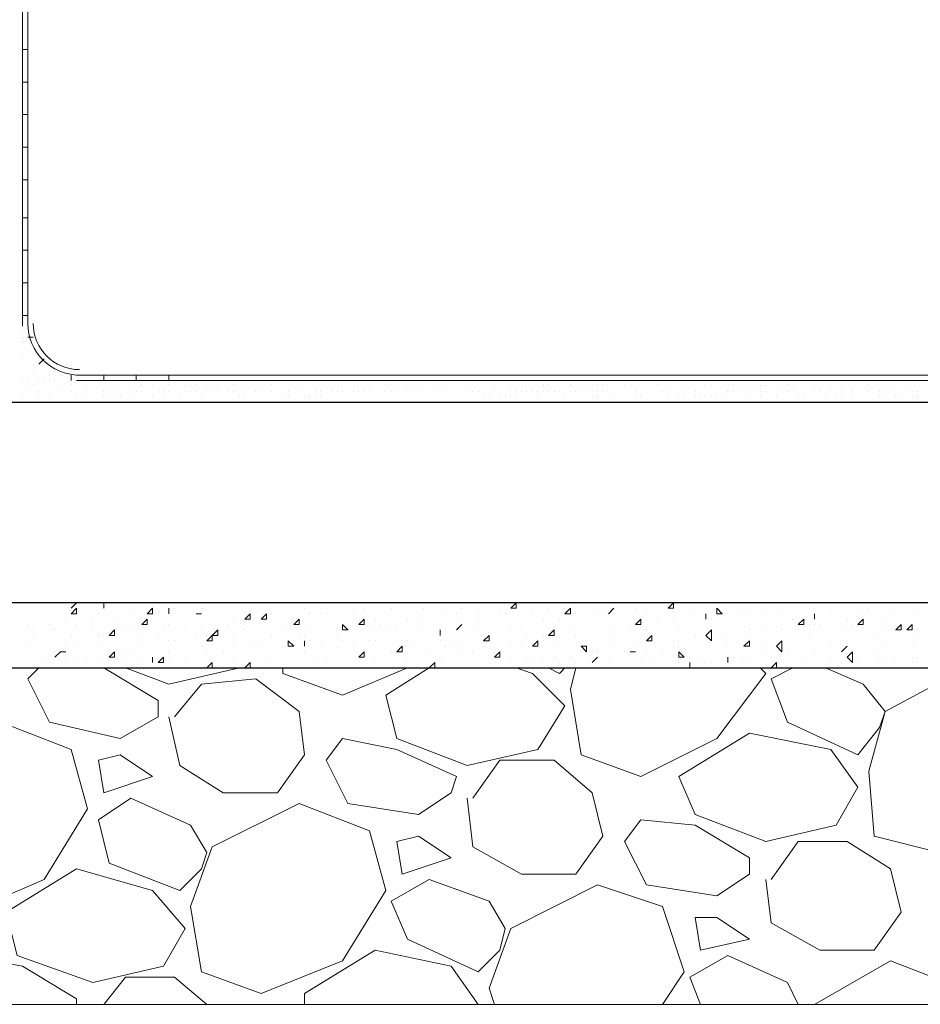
# Model space of a CAD drawing. Header units: metres. Extents: x 5.7 to 89.8, y 4 to 63.5.
# Tile 297 of 475: x 48.1 to 49.7, y 27.6 to 29.3. Entities that reach past the tile are written whole.
import ezdxf

# ---------------------------------------------------------------- set-up
doc = ezdxf.new("R2010")
doc.units = ezdxf.units.M
doc.header["$MEASUREMENT"] = 0
for name, color, linetype in [('PDF17_hatch-borshi', 7, 'Continuous'), ('PDF17_kaff', 7, 'Continuous'), ('PDF17_wall', 7, 'Continuous')]:
    doc.layers.add(name, color=color, linetype=linetype)

msp = doc.modelspace()

# ---------------------------------------------------------------- linework, layer by layer
at = {"layer": 'PDF17_hatch-borshi', "lineweight": 18}
for points in [[(48.0918, 29.2756), (48.0918, 29.2756)], [(48.0918, 29.2371), (48.0918, 29.2371)], [(48.0918, 29.2179), (48.0918, 29.2179)], [(48.0918, 29.2082), (48.0918, 29.2082)], [(48.0918, 29.1119), (48.0918, 29.1119)], [(48.0918, 29.0541), (48.0918, 29.0541)], [(48.0918, 29.0445), (48.0918, 29.0445)], [(48.0918, 28.9385), (48.0918, 28.9385)], [(48.0918, 28.9193), (48.0918, 28.9193)], [(48.0918, 28.8615), (48.0918, 28.8615)], [(48.0918, 28.7941), (48.0918, 28.7941)], [(48.0918, 28.7748), (48.0918, 28.7748)], [(48.0918, 28.7652), (48.0918, 28.7652)], [(48.0918, 28.7556), (48.0918, 28.7556)], [(48.0918, 28.7556), (48.0918, 28.7556)], [(48.0918, 28.7267), (48.0918, 28.7267)], [(48.1111, 28.7363), (48.1111, 28.7363)], [(48.1111, 28.717), (48.1111, 28.717)], [(48.1111, 28.7074), (48.1111, 28.7074)], [(48.0918, 28.6881), (48.0918, 28.6881)], [(48.0918, 28.6881), (48.0918, 28.6881)], [(48.1014, 28.6881), (48.1014, 28.6881)], [(48.1207, 28.6881), (48.1207, 28.6881)], [(48.1303, 28.6881), (48.1303, 28.6881)], [(48.1399, 28.6978), (48.1399, 28.6978)], [(48.1399, 28.6881), (48.1399, 28.6881)], [(48.1496, 28.6881), (48.1496, 28.6881)], [(48.1496, 28.6881), (48.1496, 28.6881)], [(48.1592, 28.6978), (48.1592, 28.6978)], [(48.2074, 28.6881), (48.2074, 28.6881)], [(48.2652, 28.6881), (48.2652, 28.6881)], [(48.3133, 28.6881), (48.3133, 28.6881)], [(48.3711, 28.6881), (48.3711, 28.6881)], [(48.4289, 28.6881), (48.4289, 28.6881)], [(48.4385, 28.6881), (48.4385, 28.6881)], [(48.4481, 28.6881), (48.4481, 28.6881)], [(48.4481, 28.6881), (48.4481, 28.6881)], [(48.4867, 28.6881), (48.4867, 28.6881)], [(48.5348, 28.6881), (48.5348, 28.6881)], [(48.5926, 28.6881), (48.5926, 28.6881)], [(48.5926, 28.6881), (48.5926, 28.6881)], [(48.6311, 28.6881), (48.6311, 28.6881)], [(48.6504, 28.6881), (48.6504, 28.6881)], [(48.66, 28.6881), (48.66, 28.6881)], [(48.6793, 28.6881), (48.6793, 28.6881)], [(48.7082, 28.6881), (48.7082, 28.6881)], [(48.7275, 28.6881), (48.7275, 28.6881)], [(48.7275, 28.6881), (48.7275, 28.6881)], [(48.7371, 28.6881), (48.7371, 28.6881)], [(48.766, 28.6881), (48.766, 28.6881)], [(48.7756, 28.6881), (48.7756, 28.6881)], [(48.7852, 28.6881), (48.7852, 28.6881)], [(48.8045, 28.6881), (48.8045, 28.6881)], [(48.8045, 28.6881), (48.8045, 28.6881)], [(48.8141, 28.6881), (48.8141, 28.6881)], [(48.8141, 28.6881), (48.8141, 28.6881)], [(48.8623, 28.6881), (48.8623, 28.6881)], [(48.8719, 28.6881), (48.8719, 28.6881)], [(48.8719, 28.6881), (48.8719, 28.6881)], [(48.9104, 28.6881), (48.9104, 28.6881)], [(48.9297, 28.6881), (48.9297, 28.6881)], [(48.949, 28.6881), (48.949, 28.6881)], [(48.9875, 28.6881), (48.9875, 28.6881)], [(49.0356, 28.6881), (49.0356, 28.6881)], [(49.0934, 28.6881), (49.0934, 28.6881)], [(49.132, 28.6881), (49.132, 28.6881)], [(49.1416, 28.6881), (49.1416, 28.6881)], [(49.1512, 28.6881), (49.1512, 28.6881)], [(49.1609, 28.6881), (49.1609, 28.6881)], [(49.209, 28.6881), (49.209, 28.6881)], [(49.2572, 28.6881), (49.2572, 28.6881)], [(49.315, 28.6881), (49.315, 28.6881)], [(49.3727, 28.6881), (49.3727, 28.6881)], [(49.4305, 28.6881), (49.4305, 28.6881)], [(49.4787, 28.6881), (49.4787, 28.6881)], [(49.4883, 28.6881), (49.4883, 28.6881)], [(49.4979, 28.6881), (49.4979, 28.6881)], [(49.5076, 28.6881), (49.5076, 28.6881)], [(49.5076, 28.6881), (49.5076, 28.6881)], [(49.5365, 28.6881), (49.5365, 28.6881)], [(49.5943, 28.6881), (49.5943, 28.6881)], [(49.652, 28.6881), (49.652, 28.6881)], [(49.652, 28.6881), (49.652, 28.6881)], [(49.6809, 28.6881), (49.6809, 28.6881)], [(48.1014, 28.6785), (48.1014, 28.6785)], [(48.1111, 28.6785), (48.1111, 28.6785)], [(48.1111, 28.6785), (48.1111, 28.6785)], [(48.1207, 28.6689), (48.1207, 28.6689)], [(48.1592, 28.6785), (48.1592, 28.6785)], [(48.1785, 28.6785), (48.1785, 28.6785)], [(48.1785, 28.6689), (48.1785, 28.6689)], [(48.2074, 28.6785), (48.2074, 28.6785)], [(48.2363, 28.6689), (48.2363, 28.6689)], [(48.2459, 28.6785), (48.2459, 28.6785)], [(48.2555, 28.6785), (48.2555, 28.6785)], [(48.2844, 28.6689), (48.2844, 28.6689)], [(48.294, 28.6689), (48.294, 28.6689)], [(48.3037, 28.6785), (48.3037, 28.6785)], [(48.3037, 28.6689), (48.3037, 28.6689)], [(48.3229, 28.6785), (48.3229, 28.6785)], [(48.3326, 28.6689), (48.3326, 28.6689)], [(48.3422, 28.6689), (48.3422, 28.6689)], [(48.3422, 28.6689), (48.3422, 28.6689)], [(48.3518, 28.6785), (48.3518, 28.6785)], [(48.3518, 28.6689), (48.3518, 28.6689)], [(48.3807, 28.6785), (48.3807, 28.6785)], [(48.3904, 28.6785), (48.3904, 28.6785)], [(48.3904, 28.6785), (48.3904, 28.6785)], [(48.3904, 28.6689), (48.3904, 28.6689)], [(48.4, 28.6785), (48.4, 28.6785)], [(48.4, 28.6785), (48.4, 28.6785)], [(48.4, 28.6689), (48.4, 28.6689)], [(48.4193, 28.6689), (48.4193, 28.6689)], [(48.4289, 28.6785), (48.4289, 28.6785)], [(48.4385, 28.6785), (48.4385, 28.6785)], [(48.4578, 28.6689), (48.4578, 28.6689)], [(48.4674, 28.6785), (48.4674, 28.6785)], [(48.4674, 28.6689), (48.4674, 28.6689)], [(48.4867, 28.6785), (48.4867, 28.6785)], [(48.5059, 28.6689), (48.5059, 28.6689)], [(48.5156, 28.6689), (48.5156, 28.6689)], [(48.5348, 28.6785), (48.5348, 28.6785)], [(48.5348, 28.6785), (48.5348, 28.6785)], [(48.5348, 28.6689), (48.5348, 28.6689)], [(48.5637, 28.6689), (48.5637, 28.6689)], [(48.5637, 28.6689), (48.5637, 28.6689)], [(48.583, 28.6785), (48.583, 28.6785)], [(48.6119, 28.6689), (48.6119, 28.6689)], [(48.6119, 28.6689), (48.6119, 28.6689)], [(48.6215, 28.6689), (48.6215, 28.6689)], [(48.6408, 28.6689), (48.6408, 28.6689)], [(48.6504, 28.6689), (48.6504, 28.6689)], [(48.6504, 28.6689), (48.6504, 28.6689)], [(48.66, 28.6689), (48.66, 28.6689)], [(48.6793, 28.6689), (48.6793, 28.6689)], [(48.6793, 28.6689), (48.6793, 28.6689)], [(48.6889, 28.6689), (48.6889, 28.6689)], [(48.6986, 28.6689), (48.6986, 28.6689)], [(48.7082, 28.6689), (48.7082, 28.6689)], [(48.7371, 28.6785), (48.7371, 28.6785)], [(48.7371, 28.6689), (48.7371, 28.6689)], [(48.7467, 28.6689), (48.7467, 28.6689)], [(48.7467, 28.6689), (48.7467, 28.6689)], [(48.7563, 28.6785), (48.7563, 28.6785)], [(48.7756, 28.6785), (48.7756, 28.6785)], [(48.7852, 28.6689), (48.7852, 28.6689)], [(48.7949, 28.6689), (48.7949, 28.6689)], [(48.8238, 28.6689), (48.8238, 28.6689)], [(48.843, 28.6689), (48.843, 28.6689)], [(48.843, 28.6689), (48.843, 28.6689)], [(48.8816, 28.6785), (48.8816, 28.6785)], [(48.8912, 28.6689), (48.8912, 28.6689)], [(48.8912, 28.6689), (48.8912, 28.6689)], [(48.9008, 28.6689), (48.9008, 28.6689)], [(48.9297, 28.6689), (48.9297, 28.6689)], [(48.9586, 28.6689), (48.9586, 28.6689)], [(48.9682, 28.6689), (48.9682, 28.6689)], [(48.9779, 28.6689), (48.9779, 28.6689)], [(48.9875, 28.6689), (48.9875, 28.6689)], [(48.9971, 28.6689), (48.9971, 28.6689)], [(49.0068, 28.6689), (49.0068, 28.6689)], [(49.0164, 28.6785), (49.0164, 28.6785)], [(49.0164, 28.6689), (49.0164, 28.6689)], [(49.026, 28.6785), (49.026, 28.6785)], [(49.026, 28.6689), (49.026, 28.6689)], [(49.0356, 28.6689), (49.0356, 28.6689)], [(49.0356, 28.6689), (49.0356, 28.6689)], [(49.0453, 28.6689), (49.0453, 28.6689)], [(49.0645, 28.6785), (49.0645, 28.6785)], [(49.0645, 28.6689), (49.0645, 28.6689)], [(49.0742, 28.6689), (49.0742, 28.6689)], [(49.0838, 28.6785), (49.0838, 28.6785)], [(49.0934, 28.6785), (49.0934, 28.6785)], [(49.0934, 28.6785), (49.0934, 28.6785)], [(49.1127, 28.6785), (49.1127, 28.6785)], [(49.1127, 28.6689), (49.1127, 28.6689)], [(49.1223, 28.6785), (49.1223, 28.6785)], [(49.1223, 28.6689), (49.1223, 28.6689)], [(49.1609, 28.6785), (49.1609, 28.6785)], [(49.1705, 28.6785), (49.1705, 28.6785)], [(49.1705, 28.6785), (49.1705, 28.6785)], [(49.1801, 28.6689), (49.1801, 28.6689)], [(49.2186, 28.6785), (49.2186, 28.6785)], [(49.2283, 28.6689), (49.2283, 28.6689)], [(49.2379, 28.6785), (49.2379, 28.6785)], [(49.2668, 28.6785), (49.2668, 28.6785)], [(49.2861, 28.6689), (49.2861, 28.6689)], [(49.3053, 28.6785), (49.3053, 28.6785)], [(49.3053, 28.6785), (49.3053, 28.6785)], [(49.315, 28.6785), (49.315, 28.6785)], [(49.3438, 28.6689), (49.3438, 28.6689)], [(49.3438, 28.6689), (49.3438, 28.6689)], [(49.3535, 28.6785), (49.3535, 28.6785)], [(49.3535, 28.6689), (49.3535, 28.6689)], [(49.3631, 28.6689), (49.3631, 28.6689)], [(49.3824, 28.6785), (49.3824, 28.6785)], [(49.392, 28.6689), (49.392, 28.6689)], [(49.4016, 28.6785), (49.4016, 28.6785)], [(49.4016, 28.6689), (49.4016, 28.6689)], [(49.4016, 28.6689), (49.4016, 28.6689)], [(49.4113, 28.6785), (49.4113, 28.6785)], [(49.4402, 28.6785), (49.4402, 28.6785)], [(49.4498, 28.6785), (49.4498, 28.6785)], [(49.4498, 28.6785), (49.4498, 28.6785)], [(49.4498, 28.6785), (49.4498, 28.6785)], [(49.4498, 28.6689), (49.4498, 28.6689)], [(49.4498, 28.6689), (49.4498, 28.6689)], [(49.4594, 28.6785), (49.4594, 28.6785)], [(49.4979, 28.6785), (49.4979, 28.6785)], [(49.5076, 28.6689), (49.5076, 28.6689)], [(49.5268, 28.6785), (49.5268, 28.6785)], [(49.5461, 28.6785), (49.5461, 28.6785)], [(49.5654, 28.6689), (49.5654, 28.6689)], [(49.5943, 28.6785), (49.5943, 28.6785)], [(49.5943, 28.6785), (49.5943, 28.6785)], [(49.5943, 28.6689), (49.5943, 28.6689)], [(49.6135, 28.6689), (49.6135, 28.6689)], [(49.6232, 28.6689), (49.6232, 28.6689)], [(49.6328, 28.6785), (49.6328, 28.6785)], [(49.6617, 28.6689), (49.6617, 28.6689)], [(49.6713, 28.6689), (49.6713, 28.6689)], [(49.6809, 28.6689), (49.6809, 28.6689)], [(48.0918, 28.6592), (48.0918, 28.6592)], [(48.1207, 28.6592), (48.1207, 28.6592)], [(48.1399, 28.6592), (48.1399, 28.6592)], [(48.1881, 28.6592), (48.1881, 28.6592)], [(48.1977, 28.6592), (48.1977, 28.6592)], [(48.2363, 28.6592), (48.2363, 28.6592)], [(48.2363, 28.6592), (48.2363, 28.6592)], [(48.2459, 28.6592), (48.2459, 28.6592)], [(48.2555, 28.6592), (48.2555, 28.6592)], [(48.2652, 28.6592), (48.2652, 28.6592)], [(48.2844, 28.6592), (48.2844, 28.6592)], [(48.2844, 28.6592), (48.2844, 28.6592)], [(48.3229, 28.6592), (48.3229, 28.6592)], [(48.3422, 28.6592), (48.3422, 28.6592)], [(48.3711, 28.6592), (48.3711, 28.6592)], [(48.4096, 28.6592), (48.4096, 28.6592)], [(48.477, 28.6592), (48.477, 28.6592)], [(48.4867, 28.6592), (48.4867, 28.6592)], [(48.5541, 28.6592), (48.5541, 28.6592)], [(48.5637, 28.6592), (48.5637, 28.6592)], [(48.5926, 28.6592), (48.5926, 28.6592)], [(48.6022, 28.6592), (48.6022, 28.6592)], [(48.6119, 28.6592), (48.6119, 28.6592)], [(48.6215, 28.6592), (48.6215, 28.6592)], [(48.9104, 28.6592), (48.9104, 28.6592)], [(48.9201, 28.6592), (48.9201, 28.6592)], [(48.9393, 28.6592), (48.9393, 28.6592)], [(48.949, 28.6592), (48.949, 28.6592)], [(48.9586, 28.6592), (48.9586, 28.6592)], [(48.9682, 28.6592), (48.9682, 28.6592)], [(49.0068, 28.6592), (49.0068, 28.6592)], [(49.0549, 28.6592), (49.0549, 28.6592)], [(49.1031, 28.6592), (49.1031, 28.6592)], [(49.1127, 28.6592), (49.1127, 28.6592)], [(49.1416, 28.6592), (49.1416, 28.6592)], [(49.1801, 28.6592), (49.1801, 28.6592)], [(49.1897, 28.6592), (49.1897, 28.6592)], [(49.2379, 28.6592), (49.2379, 28.6592)], [(49.2572, 28.6592), (49.2572, 28.6592)], [(49.2668, 28.6592), (49.2668, 28.6592)], [(49.2861, 28.6592), (49.2861, 28.6592)], [(49.2957, 28.6592), (49.2957, 28.6592)], [(49.3053, 28.6592), (49.3053, 28.6592)], [(49.315, 28.6592), (49.315, 28.6592)], [(49.3246, 28.6592), (49.3246, 28.6592)], [(49.3342, 28.6592), (49.3342, 28.6592)], [(49.3824, 28.6592), (49.3824, 28.6592)], [(49.4016, 28.6592), (49.4016, 28.6592)], [(49.4305, 28.6592), (49.4305, 28.6592)], [(49.4691, 28.6592), (49.4691, 28.6592)], [(49.4787, 28.6592), (49.4787, 28.6592)], [(49.5172, 28.6592), (49.5172, 28.6592)], [(49.5365, 28.6592), (49.5365, 28.6592)], [(49.5461, 28.6592), (49.5461, 28.6592)], [(49.5654, 28.6592), (49.5654, 28.6592)], [(49.6135, 28.6592), (49.6135, 28.6592)], [(49.6232, 28.6592), (49.6232, 28.6592)], [(49.6424, 28.6592), (49.6424, 28.6592)], [(49.652, 28.6592), (49.652, 28.6592)], [(49.6713, 28.6592), (49.6713, 28.6592)], [(49.6809, 28.6592), (49.6809, 28.6592)], [(48.2074, 28.6496), (48.2074, 28.6496)], [(48.6986, 28.6496), (48.6986, 28.6496)], [(48.766, 28.6496), (48.766, 28.6496)], [(49.6039, 28.6496), (49.6039, 28.6496)], [(48.0918, 28.2933), (48.0918, 28.2933)], [(48.1111, 28.2933), (48.1111, 28.2933)], [(48.1399, 28.2933), (48.1399, 28.2933)], [(48.1496, 28.2933), (48.1496, 28.2933)], [(48.1496, 28.2933), (48.1496, 28.2933)], [(48.1496, 28.2933), (48.1496, 28.2933)], [(48.3518, 28.2933), (48.3518, 28.2933)], [(48.3518, 28.2933), (48.3518, 28.2933)], [(48.5541, 28.2933), (48.5541, 28.2933)], [(48.6215, 28.2933), (48.6215, 28.2933)], [(48.6504, 28.2933), (48.6504, 28.2933)], [(48.6793, 28.2933), (48.6793, 28.2933)], [(48.7563, 28.2933), (48.7563, 28.2933)], [(48.766, 28.2933), (48.766, 28.2933)], [(48.7852, 28.2933), (48.7852, 28.2933)], [(48.7852, 28.2933), (48.7949, 28.2933)], [(48.7852, 28.2933), (48.7852, 28.2933)], [(48.7949, 28.2933), (48.7949, 28.2933)], [(48.9297, 28.2933), (48.9297, 28.2933)], [(48.9297, 28.2933), (48.9297, 28.2933)], [(48.9586, 28.2933), (48.9586, 28.2933)], [(49.0934, 28.2933), (49.0934, 28.2933)], [(49.1512, 28.2933), (49.1512, 28.2933)], [(49.1512, 28.2933), (49.1609, 28.2933)], [(49.1609, 28.2933), (49.1609, 28.2933)], [(49.2572, 28.2933), (49.2572, 28.2933)], [(49.2572, 28.2933), (49.2572, 28.2933)], [(49.4402, 28.2933), (49.4402, 28.2933)], [(49.4979, 28.2933), (49.4979, 28.2933)], [(49.575, 28.2933), (49.575, 28.2933)], [(49.575, 28.2933), (49.575, 28.2933)], [(49.6135, 28.2933), (49.6135, 28.2933)], [(49.6809, 28.2933), (49.6809, 28.2933)], [(48.1785, 28.2836), (48.1785, 28.2836)], [(48.2266, 28.274), (48.2266, 28.274)], [(48.2363, 28.2836), (48.2363, 28.2836)], [(48.2844, 28.2836), (48.2844, 28.2836)], [(48.2844, 28.2836), (48.2844, 28.2836)], [(48.3326, 28.274), (48.3326, 28.274)], [(48.3518, 28.274), (48.3518, 28.274)], [(48.3615, 28.2836), (48.3615, 28.2836)], [(48.4096, 28.2836), (48.4096, 28.2836)], [(48.4096, 28.274), (48.4096, 28.274)], [(48.5348, 28.274), (48.5348, 28.274)], [(48.5926, 28.2836), (48.5926, 28.2836)], [(48.6022, 28.274), (48.6022, 28.274)], [(48.6215, 28.274), (48.6215, 28.274)], [(48.6311, 28.274), (48.6311, 28.274)], [(48.6793, 28.2836), (48.6793, 28.2836)], [(48.6986, 28.2836), (48.6986, 28.2836)], [(48.7467, 28.2836), (48.7467, 28.2836)], [(48.8045, 28.2836), (48.8045, 28.2836)], [(48.8334, 28.274), (48.8334, 28.274)], [(48.8623, 28.274), (48.8623, 28.274)], [(48.8719, 28.2836), (48.8719, 28.2836)], [(48.9008, 28.2836), (48.9008, 28.2836)], [(48.9393, 28.274), (48.9393, 28.274)], [(48.949, 28.274), (48.949, 28.274)], [(48.9971, 28.274), (48.9971, 28.274)], [(49.026, 28.2836), (49.026, 28.2836)], [(49.0549, 28.2836), (49.0549, 28.2836)], [(49.0645, 28.274), (49.0645, 28.274)], [(49.0742, 28.274), (49.0742, 28.274)], [(49.1127, 28.274), (49.1127, 28.274)], [(49.1223, 28.274), (49.1223, 28.274)], [(49.132, 28.274), (49.132, 28.274)], [(49.1416, 28.2836), (49.1416, 28.2836)], [(49.1801, 28.2836), (49.1801, 28.2836)], [(49.1994, 28.2836), (49.1994, 28.2836)], [(49.2861, 28.274), (49.2861, 28.274)], [(49.3246, 28.2836), (49.3246, 28.2836)], [(49.3631, 28.2836), (49.3631, 28.2836)], [(49.3824, 28.274), (49.3824, 28.274)], [(49.4113, 28.274), (49.4113, 28.274)], [(49.4113, 28.274), (49.4113, 28.274)], [(49.4113, 28.274), (49.4113, 28.274)], [(49.4402, 28.2836), (49.4402, 28.2836)], [(49.5268, 28.274), (49.5268, 28.274)], [(49.5846, 28.274), (49.5846, 28.274)], [(49.5943, 28.2836), (49.5943, 28.2836)], [(49.6328, 28.274), (49.6328, 28.274)], [(49.6809, 28.274), (49.6809, 28.274)], [(48.1014, 28.2547), (48.1014, 28.2547)], [(48.1399, 28.2547), (48.1399, 28.2547)], [(48.1688, 28.2644), (48.1688, 28.2644)], [(48.1881, 28.2547), (48.1881, 28.2547)], [(48.217, 28.2644), (48.217, 28.2644)], [(48.217, 28.2644), (48.217, 28.2644)], [(48.2555, 28.2644), (48.2555, 28.2644)], [(48.3518, 28.2547), (48.3518, 28.2547)], [(48.4096, 28.2547), (48.4096, 28.2547)], [(48.4578, 28.2547), (48.4578, 28.2547)], [(48.4674, 28.2644), (48.4674, 28.2644)], [(48.4867, 28.2547), (48.4867, 28.2547)], [(48.5252, 28.2644), (48.5252, 28.2644)], [(48.5541, 28.2547), (48.5541, 28.2547)], [(48.6504, 28.2547), (48.6504, 28.2547)], [(48.7178, 28.2644), (48.7178, 28.2644)], [(48.7275, 28.2547), (48.7275, 28.2547)], [(48.7756, 28.2644), (48.7756, 28.2644)], [(48.7949, 28.2644), (48.7949, 28.2644)], [(48.7949, 28.2547), (48.7949, 28.2547)], [(48.8719, 28.2644), (48.8719, 28.2644)], [(48.9008, 28.2644), (48.9008, 28.2644)], [(48.9586, 28.2547), (48.9586, 28.2547)], [(49.0164, 28.2644), (49.0164, 28.2644)], [(49.0453, 28.2644), (49.0453, 28.2644)], [(49.1416, 28.2547), (49.1416, 28.2547)], [(49.1705, 28.2547), (49.1705, 28.2547)], [(49.1897, 28.2644), (49.1897, 28.2644)], [(49.2186, 28.2644), (49.2186, 28.2644)], [(49.2475, 28.2644), (49.2475, 28.2644)], [(49.2572, 28.2547), (49.2572, 28.2547)], [(49.3053, 28.2644), (49.3053, 28.2644)], [(49.315, 28.2644), (49.315, 28.2644)], [(49.315, 28.2644), (49.315, 28.2644)], [(49.3824, 28.2547), (49.3824, 28.2547)], [(49.4402, 28.2547), (49.4402, 28.2547)], [(49.4402, 28.2547), (49.4402, 28.2547)], [(49.4594, 28.2644), (49.4594, 28.2644)], [(49.4883, 28.2547), (49.4883, 28.2547)], [(49.4979, 28.2644), (49.4979, 28.2644)], [(49.4979, 28.2547), (49.4979, 28.2547)], [(49.5076, 28.2547), (49.5076, 28.2547)], [(49.5557, 28.2644), (49.5557, 28.2644)], [(49.5654, 28.2547), (49.5654, 28.2547)], [(49.5654, 28.2547), (49.5654, 28.2547)], [(49.6232, 28.2644), (49.6232, 28.2644)], [(49.6232, 28.2547), (49.6232, 28.2547)], [(48.1111, 28.2451), (48.1111, 28.2451)], [(48.1111, 28.2355), (48.1111, 28.2355)], [(48.1496, 28.2451), (48.1496, 28.2451)], [(48.1785, 28.2355), (48.1785, 28.2355)], [(48.217, 28.2451), (48.217, 28.2451)], [(48.2266, 28.2355), (48.2266, 28.2355)], [(48.2363, 28.2355), (48.2363, 28.2355)], [(48.2748, 28.2451), (48.2748, 28.2451)], [(48.2844, 28.2451), (48.2844, 28.2451)], [(48.3037, 28.2355), (48.3037, 28.2355)], [(48.3326, 28.2355), (48.3326, 28.2355)], [(48.3422, 28.2451), (48.3422, 28.2451)], [(48.3807, 28.2451), (48.3807, 28.2451)], [(48.4, 28.2355), (48.4, 28.2355)], [(48.4193, 28.2355), (48.4193, 28.2355)], [(48.4674, 28.2355), (48.4674, 28.2355)], [(48.4867, 28.2451), (48.4867, 28.2451)], [(48.5348, 28.2355), (48.5348, 28.2355)], [(48.5348, 28.2355), (48.5348, 28.2355)], [(48.583, 28.2355), (48.583, 28.2355)], [(48.5926, 28.2451), (48.5926, 28.2451)], [(48.5926, 28.2355), (48.5926, 28.2355)], [(48.6504, 28.2451), (48.6504, 28.2451)], [(48.6504, 28.2355), (48.6504, 28.2355)], [(48.7178, 28.2451), (48.7178, 28.2451)], [(48.7467, 28.2451), (48.7467, 28.2451)], [(48.7467, 28.2451), (48.7467, 28.2451)], [(48.7467, 28.2451), (48.7467, 28.2451)], [(48.7563, 28.2451), (48.7563, 28.2451)], [(48.8334, 28.2355), (48.8334, 28.2355)], [(48.8334, 28.2355), (48.8334, 28.2355)], [(48.8623, 28.2451), (48.8623, 28.2451)], [(48.8912, 28.2451), (48.8912, 28.2451)], [(48.9104, 28.2355), (48.9104, 28.2355)], [(48.9779, 28.2451), (48.9779, 28.2451)], [(48.9875, 28.2355), (48.9875, 28.2355)], [(49.0164, 28.2355), (49.0164, 28.2355)], [(49.0645, 28.2451), (49.0645, 28.2451)], [(49.0742, 28.2355), (49.0742, 28.2355)], [(49.1416, 28.2355), (49.1416, 28.2355)], [(49.1994, 28.2451), (49.1994, 28.2451)], [(49.2861, 28.2355), (49.2861, 28.2355)], [(49.315, 28.2355), (49.315, 28.2355)], [(49.3342, 28.2355), (49.3342, 28.2355)], [(49.3824, 28.2451), (49.3824, 28.2451)], [(49.3824, 28.2355), (49.3824, 28.2355)], [(49.4113, 28.2451), (49.4113, 28.2451)], [(49.4402, 28.2451), (49.4402, 28.2451)], [(49.4883, 28.2355), (49.4883, 28.2355)], [(49.5557, 28.2451), (49.5557, 28.2451)], [(49.6039, 28.2355), (49.6039, 28.2355)], [(49.6328, 28.2451), (49.6328, 28.2451)], [(49.6809, 28.2451), (49.6809, 28.2451)], [(49.6809, 28.2355), (49.6809, 28.2355)], [(48.1014, 28.2162), (48.1014, 28.2162)], [(48.1688, 28.2258), (48.1688, 28.2258)], [(48.1881, 28.2162), (48.1881, 28.2162)], [(48.2266, 28.2162), (48.2266, 28.2162)], [(48.3037, 28.2258), (48.3037, 28.2258)], [(48.3518, 28.2258), (48.3518, 28.2258)], [(48.3615, 28.2258), (48.3615, 28.2258)], [(48.4096, 28.2162), (48.4096, 28.2162)], [(48.4289, 28.2258), (48.4289, 28.2258)], [(48.4674, 28.2258), (48.4674, 28.2258)], [(48.4963, 28.2162), (48.4963, 28.2162)], [(48.4963, 28.2162), (48.4963, 28.2162)], [(48.5156, 28.2162), (48.5156, 28.2162)], [(48.5541, 28.2162), (48.5541, 28.2162)], [(48.5734, 28.2258), (48.5734, 28.2258)], [(48.5926, 28.2162), (48.5926, 28.2162)], [(48.6022, 28.2258), (48.6022, 28.2258)], [(48.6215, 28.2162), (48.6215, 28.2162)], [(48.6504, 28.2162), (48.6504, 28.2162)], [(48.66, 28.2258), (48.66, 28.2258)], [(48.6793, 28.2162), (48.6793, 28.2162)], [(48.7082, 28.2258), (48.7082, 28.2258)], [(48.7178, 28.2258), (48.7178, 28.2258)], [(48.766, 28.2162), (48.766, 28.2162)], [(48.7756, 28.2258), (48.7756, 28.2258)], [(48.7852, 28.2258), (48.7852, 28.2258)], [(48.8334, 28.2258), (48.8334, 28.2258)], [(48.843, 28.2162), (48.843, 28.2162)], [(48.8527, 28.2162), (48.8527, 28.2162)], [(48.8719, 28.2162), (48.8719, 28.2162)], [(48.9104, 28.2162), (48.9104, 28.2162)], [(48.9201, 28.2258), (48.9201, 28.2258)], [(48.9586, 28.2162), (48.9586, 28.2162)], [(48.9779, 28.2162), (48.9779, 28.2162)], [(49.0164, 28.2258), (49.0164, 28.2258)], [(49.0356, 28.2162), (49.0356, 28.2162)], [(49.1416, 28.2162), (49.1416, 28.2162)], [(49.1801, 28.2162), (49.1801, 28.2162)], [(49.1801, 28.2162), (49.1801, 28.2162)], [(49.2475, 28.2258), (49.2475, 28.2258)], [(49.2572, 28.2258), (49.2572, 28.2258)], [(49.2572, 28.2162), (49.2572, 28.2162)], [(49.315, 28.2258), (49.315, 28.2258)], [(49.3438, 28.2162), (49.3438, 28.2162)], [(49.4113, 28.2258), (49.4113, 28.2258)], [(49.5268, 28.2162), (49.5268, 28.2162)], [(49.5557, 28.2258), (49.5557, 28.2258)], [(49.5557, 28.2162), (49.5557, 28.2162)], [(49.6232, 28.2258), (49.6232, 28.2258)], [(49.6713, 28.2162), (49.6713, 28.2162)], [(48.1496, 28.2066), (48.1496, 28.2066)], [(48.1496, 28.1969), (48.1496, 28.1969)], [(48.1688, 28.2066), (48.1688, 28.2066)], [(48.2074, 28.1969), (48.2074, 28.1969)], [(48.2266, 28.1969), (48.2266, 28.1969)], [(48.2748, 28.2066), (48.2748, 28.2066)], [(48.2844, 28.2066), (48.2844, 28.2066)], [(48.3518, 28.2066), (48.3518, 28.2066)], [(48.3518, 28.1969), (48.3518, 28.1969)], [(48.3807, 28.1969), (48.3807, 28.1969)], [(48.4193, 28.2066), (48.4193, 28.2066)], [(48.4481, 28.2066), (48.4481, 28.2066)], [(48.4481, 28.2066), (48.4481, 28.2066)], [(48.5252, 28.1969), (48.5252, 28.1969)], [(48.5926, 28.2066), (48.5926, 28.2066)], [(48.6889, 28.1969), (48.6889, 28.1969)], [(48.6986, 28.1969), (48.6986, 28.1969)], [(48.7178, 28.1969), (48.7178, 28.1969)], [(48.7467, 28.2066), (48.7467, 28.2066)], [(48.766, 28.2066), (48.766, 28.2066)], [(48.8141, 28.2066), (48.8141, 28.2066)], [(48.8334, 28.1969), (48.8334, 28.1969)], [(48.8719, 28.2066), (48.8719, 28.2066)], [(48.8912, 28.2066), (48.8912, 28.2066)], [(48.9393, 28.1969), (48.9393, 28.1969)], [(48.9875, 28.1969), (48.9875, 28.1969)], [(48.9971, 28.1969), (48.9971, 28.1969)], [(49.0356, 28.1969), (49.0356, 28.1969)], [(49.0645, 28.1969), (49.0645, 28.1969)], [(49.1031, 28.2066), (49.1031, 28.2066)], [(49.1127, 28.2066), (49.1127, 28.2066)], [(49.1127, 28.2066), (49.1127, 28.2066)], [(49.132, 28.1969), (49.132, 28.1969)], [(49.132, 28.1969), (49.132, 28.1969)], [(49.1609, 28.2066), (49.1609, 28.2066)], [(49.1801, 28.2066), (49.1801, 28.2066)], [(49.1994, 28.2066), (49.1994, 28.2066)], [(49.2283, 28.2066), (49.2283, 28.2066)], [(49.2764, 28.1969), (49.2764, 28.1969)], [(49.2957, 28.1969), (49.2957, 28.1969)], [(49.3535, 28.1969), (49.3535, 28.1969)], [(49.3727, 28.1969), (49.3727, 28.1969)], [(49.3727, 28.1969), (49.3727, 28.1969)], [(49.4113, 28.2066), (49.4113, 28.2066)], [(49.4209, 28.1969), (49.4209, 28.1969)], [(49.4402, 28.2066), (49.4402, 28.2066)], [(49.4498, 28.2066), (49.4498, 28.2066)], [(49.4787, 28.1969), (49.4787, 28.1969)], [(49.4979, 28.2066), (49.4979, 28.2066)], [(49.5268, 28.1969), (49.5268, 28.1969)], [(49.5461, 28.2066), (49.5461, 28.2066)], [(49.6039, 28.2066), (49.6039, 28.2066)], [(49.6424, 28.1969), (49.6424, 28.1969)], [(49.6713, 28.1969), (49.6713, 28.1969)], [(49.6809, 28.1969), (49.6809, 28.1969)], [(48.1303, 28.1873), (48.1303, 28.1873)], [(48.1399, 28.1873), (48.1399, 28.1873)], [(48.1688, 28.1873), (48.1688, 28.1873)], [(48.1881, 28.1873), (48.1881, 28.1873)], [(48.2555, 28.1873), (48.2555, 28.1873)], [(48.2748, 28.1873), (48.2748, 28.1873)], [(48.3037, 28.1873), (48.3037, 28.1873)], [(48.3037, 28.1873), (48.3037, 28.1873)], [(48.3229, 28.1873), (48.3229, 28.1873)], [(48.4674, 28.1873), (48.4674, 28.1873)], [(48.6119, 28.1873), (48.6119, 28.1873)], [(48.6311, 28.1873), (48.6311, 28.1873)], [(48.9682, 28.1777), (48.9971, 28.168), (49.0549, 28.1103), (49.0068, 28.0332), (48.8816, 28.0043), (48.7563, 28.0525), (48.7371, 28.1295), (48.8141, 28.1777), (48.8238, 28.1873), (48.8238, 28.1777)], [(48.7756, 28.1873), (48.7756, 28.1873)], [(48.9586, 28.1873), (48.9586, 28.1873)], [(49.0164, 28.1873), (49.0164, 28.1873)], [(49.0453, 28.1873), (49.0453, 28.1873)], [(49.0742, 28.1873), (49.0742, 28.1873)], [(49.1031, 28.1873), (49.1031, 28.1873)], [(49.1897, 28.1873), (49.1897, 28.1873)], [(49.209, 28.1873), (49.209, 28.1873)], [(49.2572, 28.1873), (49.2572, 28.1873)], [(49.2572, 28.1873), (49.2572, 28.1873)], [(49.3053, 28.1873), (49.3053, 28.1873)], [(49.315, 28.1873), (49.315, 28.1873)], [(49.315, 28.1873), (49.315, 28.1873)], [(49.3438, 28.1873), (49.3438, 28.1873)], [(49.3824, 28.1873), (49.3824, 28.1873)], [(49.5461, 28.1873), (49.5461, 28.1873)], [(49.575, 28.1873), (49.575, 28.1873)], [(49.6135, 28.1873), (49.6135, 28.1873)], [(49.6232, 28.1873), (49.6232, 28.1873)], [(49.6713, 28.1873), (49.6713, 28.1873)], [(48.2266, 28.1777), (48.2363, 28.1777), (48.3326, 28.1199), (48.3326, 28.091), (48.2652, 28.0525), (48.1399, 28.0814), (48.1014, 28.1584), (48.1207, 28.1777)], [(48.477, 28.1777), (48.3518, 28.1488), (48.2748, 28.1777)], [(48.3133, 28.1777), (48.3133, 28.1777)], [(48.3807, 28.1777), (48.3807, 28.1777)], [(48.4096, 28.1777), (48.4096, 28.1777)], [(48.5059, 28.1777), (48.5059, 28.1777)], [(48.5059, 28.1777), (48.5059, 28.1777)], [(48.5541, 28.1777), (48.5541, 28.168), (48.66, 28.1295), (48.7756, 28.1777)], [(48.5734, 28.1777), (48.5734, 28.1777)], [(48.7082, 28.1777), (48.7082, 28.1777)], [(48.8816, 28.1777), (48.8816, 28.1777)], [(48.9682, 28.1777), (48.9682, 28.1777)], [(49.026, 28.1777), (49.0453, 28.168), (49.0549, 28.1777)], [(49.0742, 28.1777), (49.0645, 28.1392), (49.0838, 28.0236), (49.1897, 27.9851), (49.3246, 28.0525), (49.4113, 28.168), (49.4016, 28.1777)], [(49.2283, 28.1777), (49.2283, 28.1777)], [(49.2764, 28.1777), (49.2764, 28.1777)], [(49.4594, 28.1777), (49.4209, 28.1584), (49.4498, 28.0814), (49.575, 28.0236), (49.6135, 28.0717), (49.6232, 28.1006), (49.5846, 28.1488), (49.5172, 28.1777)], [(49.4402, 28.1777), (49.4402, 28.1777)], [(49.4594, 28.1777), (49.4594, 28.1777)], [(49.5172, 28.1777), (49.5172, 28.1777)], [(49.5172, 28.1777), (49.5172, 28.1777)], [(49.5268, 28.1777), (49.5268, 28.1777)], [(49.5557, 28.1777), (49.5557, 28.1777)], [(49.7676, 28.1777), (49.6232, 28.1006), (49.5943, 27.9947), (49.6039, 27.8791), (49.7195, 27.8502), (49.8543, 27.908), (49.9314, 28.0236), (49.9025, 28.1392), (49.7869, 28.1777)], [(48.3615, 28.091), (48.4096, 28.1488), (48.5059, 28.1584), (48.583, 28.1006), (48.5926, 28.0236), (48.5445, 27.9562), (48.4481, 27.9562), (48.3711, 28.0043), (48.3518, 28.091)], [(48.8912, 27.9465), (48.9393, 28.014), (49.0356, 28.014), (49.1031, 27.9562), (49.1223, 27.8791), (49.0742, 27.8117), (48.9779, 27.8117), (48.8912, 27.8599), (48.8816, 27.9465)], [(49.4209, 27.8021), (49.4691, 27.8695), (49.5557, 27.8695), (49.6328, 27.8213), (49.652, 27.7443), (49.6039, 27.6769), (49.5076, 27.6769), (49.4209, 27.725), (49.4113, 27.8021)], [(49.2283, 27.5805), (49.2668, 27.6383), (49.2283, 27.7539), (49.1127, 27.7924), (48.9586, 27.7154), (48.9201, 27.6094), (48.9297, 27.5805)], [(48.5926, 27.5805), (48.5926, 27.5998), (48.7178, 27.6769), (48.8527, 27.648), (48.9008, 27.5805)], [(47.9858, 27.5805), (47.957, 27.6287), (47.9858, 27.6672), (48.0918, 27.648), (48.1881, 27.5902), (48.1881, 27.5805)], [(49.4691, 27.5805), (49.4498, 27.6191), (49.3438, 27.6672), (49.2764, 27.6287), (49.2957, 27.5805)], [(49.7676, 27.5805), (49.758, 27.6094), (49.6328, 27.6576), (49.4979, 27.5805)], [(48.2363, 27.5805), (48.2748, 27.6287), (48.3615, 27.6287), (48.4193, 27.5805)]]:
    msp.add_lwpolyline(points, dxfattribs=at)
for points in [[(48.1881, 28.2933), (48.1785, 28.2836)], [(48.2363, 28.2933), (48.2363, 28.2836)], [(48.9297, 28.2933), (48.9201, 28.2933)], [(48.9682, 28.2933), (48.9682, 28.2836), (48.9586, 28.2836)], [(49.2475, 28.2933), (49.2475, 28.2836), (49.2379, 28.2836)], [(48.1881, 28.274), (48.1785, 28.274), (48.1881, 28.2836)], [(48.3229, 28.2836), (48.3229, 28.274), (48.3133, 28.274)], [(48.3518, 28.2836), (48.3518, 28.274)], [(48.4096, 28.274), (48.4, 28.274)], [(48.4963, 28.274), (48.4963, 28.2644), (48.4867, 28.2644)], [(48.5252, 28.274), (48.5252, 28.2644), (48.5156, 28.2644)], [(49.0645, 28.274), (49.0549, 28.274), (49.0645, 28.2836)], [(49.1416, 28.2836), (49.132, 28.274)], [(49.3053, 28.274), (49.3053, 28.2644)], [(49.3246, 28.2836), (49.3342, 28.274), (49.3246, 28.274)], [(49.4979, 28.274), (49.4979, 28.2644)], [(48.3133, 28.2547), (48.3037, 28.2547), (48.3133, 28.2644)], [(48.583, 28.2644), (48.583, 28.2547), (48.5734, 28.2547)], [(48.66, 28.2547), (48.6697, 28.2451), (48.66, 28.2451)], [(48.6986, 28.2644), (48.6986, 28.2547), (48.6889, 28.2547)], [(48.8719, 28.2547), (48.8623, 28.2451)], [(49.1897, 28.2547), (49.1801, 28.2547), (49.1897, 28.2644)], [(49.4787, 28.2644), (49.4787, 28.2547), (49.4691, 28.2547)], [(49.5846, 28.2644), (49.5846, 28.2547), (49.575, 28.2547)], [(49.652, 28.2547), (49.652, 28.2451), (49.6424, 28.2451)], [(49.6713, 28.2547), (49.6713, 28.2451), (49.6617, 28.2451)], [(48.2555, 28.2451), (48.2555, 28.2355), (48.2459, 28.2355)], [(48.4289, 28.2355), (48.4289, 28.2258), (48.4193, 28.2258)], [(48.4385, 28.2355), (48.4289, 28.2355), (48.4385, 28.2451)], [(48.8334, 28.2451), (48.8334, 28.2355)], [(48.9201, 28.2355), (48.9201, 28.2258), (48.9104, 28.2258)], [(49.0356, 28.2451), (49.0356, 28.2355), (49.026, 28.2355)], [(49.209, 28.2355), (49.209, 28.2258), (49.1994, 28.2258)], [(49.315, 28.2258), (49.3053, 28.2355), (49.315, 28.2451)], [(48.5734, 28.2162), (48.5637, 28.2162), (48.5637, 28.2258)], [(48.5926, 28.2258), (48.5926, 28.2162)], [(48.766, 28.2162), (48.766, 28.2066), (48.7563, 28.2066)], [(49.0068, 28.2258), (49.0068, 28.2162), (48.9971, 28.2162)], [(49.0934, 28.2162), (49.0934, 28.2066), (49.0838, 28.2162)], [(49.3824, 28.2258), (49.3824, 28.2162), (49.3727, 28.2162)], [(49.4402, 28.2066), (49.4305, 28.2162), (49.4402, 28.2258)], [(49.5557, 28.2162), (49.5461, 28.2066)], [(48.1592, 28.2066), (48.1496, 28.1969)], [(48.1688, 28.2066), (48.1592, 28.2066)], [(48.2555, 28.2066), (48.2555, 28.1969), (48.2459, 28.1969)], [(48.3229, 28.1969), (48.3229, 28.1873)], [(48.3422, 28.1969), (48.3422, 28.1873), (48.3326, 28.1873)], [(48.6986, 28.1969), (48.6889, 28.1969), (48.6986, 28.2066)], [(48.9393, 28.2066), (48.9393, 28.1969), (48.9297, 28.1969)], [(49.1127, 28.1969), (49.1031, 28.1873)], [(49.1801, 28.2066), (49.1705, 28.2066)], [(49.2572, 28.2066), (49.2668, 28.1969), (49.2572, 28.1969)], [(49.3438, 28.1969), (49.3438, 28.1873)], [(49.5654, 28.1873), (49.5557, 28.1969), (49.5654, 28.2066)], [(48.4289, 28.1873), (48.4289, 28.1777), (48.4193, 28.1777)], [(48.4963, 28.1873), (48.4963, 28.1777), (48.4867, 28.1777)], [(49.2764, 28.1873), (49.2764, 28.1777)], [(49.4305, 28.1873), (49.4305, 28.1777), (49.4209, 28.1777)], [(47.8992, 28.0043), (47.8703, 27.8887), (47.8799, 27.7828), (47.9955, 27.7443), (48.1303, 27.8021), (48.2074, 27.9273), (48.1785, 28.0332), (48.0533, 28.0814)], [(49.2861, 27.9176), (49.2572, 27.9851), (49.3824, 28.0621), (49.5268, 28.0332), (49.575, 27.9658), (49.5365, 27.8984), (49.4113, 27.8695)], [(48.66, 28.0525), (48.7563, 28.0332), (48.8623, 27.9851), (48.8527, 27.9562), (48.7949, 27.9176), (48.6697, 27.9369), (48.6311, 28.014)], [(48.2652, 28.0236), (48.2266, 28.014), (48.2363, 27.9562), (48.3229, 27.9851)], [(48.4193, 27.8502), (48.3904, 27.8984), (48.2844, 27.9465), (48.2266, 27.908), (48.2459, 27.831), (48.3711, 27.7828), (48.4096, 27.8213)], [(48.4289, 27.8599), (48.3904, 27.7539), (48.4096, 27.6383), (48.5156, 27.5998), (48.66, 27.6576), (48.7371, 27.7828), (48.7082, 27.8887), (48.583, 27.9369)], [(49.1897, 27.908), (49.2861, 27.8984), (49.3824, 27.8406), (49.3824, 27.8117), (49.3246, 27.7732), (49.1994, 27.7924), (49.1609, 27.8695)], [(48.7949, 27.8791), (48.7563, 27.8695), (48.766, 27.8117), (48.8527, 27.8406)], [(48.0822, 27.6672), (48.0629, 27.7443), (48.1881, 27.8213), (48.3229, 27.7828), (48.3807, 27.7154), (48.3422, 27.648), (48.217, 27.6191)], [(48.949, 27.7154), (48.9201, 27.7635), (48.8141, 27.8021), (48.7467, 27.7635), (48.7756, 27.6961), (48.9008, 27.6383), (48.9393, 27.6769)], [(49.3246, 27.7346), (49.2861, 27.7346), (49.2957, 27.6769), (49.3824, 27.6961)]]:
    msp.add_lwpolyline(points, close=True, dxfattribs=at)
at = {"layer": 'PDF17_kaff', "lineweight": 20}
for points in [[(48.0918, 28.7844), (48.0918, 30.9996), (48.1014, 30.9996), (48.1014, 28.7844)], [(48.0918, 29.2756), (48.1014, 29.2756)], [(48.0918, 29.2179), (48.1014, 29.2179)], [(48.0918, 29.1601), (48.1014, 29.1601)], [(48.0918, 29.1023), (48.1014, 29.1023)], [(48.0918, 29.0445), (48.1014, 29.0445)], [(48.0918, 28.9771), (48.1014, 28.9771)], [(48.0918, 28.9193), (48.1014, 28.9193)], [(48.0918, 28.8615), (48.1014, 28.8615)], [(48.1014, 28.7652), (48.1111, 28.7652)], [(48.1207, 28.717), (48.1303, 28.7267)], [(48.1785, 28.6881), (48.1785, 28.6978)], [(63.6751, 28.6978), (48.1881, 28.6978)], [(63.6751, 28.6881), (48.1881, 28.6881)], [(48.2363, 28.6881), (48.2363, 28.6978)], [(48.294, 28.6881), (48.294, 28.6978)], [(48.3518, 28.6881), (48.3518, 28.6978)], [(64.7634, 28.1777), (64.7634, 27.5805), (47.1094, 27.5805), (47.1094, 28.1777)]]:
    msp.add_lwpolyline(points, dxfattribs=at)
msp.add_lwpolyline([(48.1014, 28.8037), (48.0918, 28.8037)], close=True, dxfattribs=at)
at = {"layer": 'PDF17_kaff', "lineweight": 30}
msp.add_lwpolyline([(47.1094, 28.2933), (47.1094, 28.1777), (64.7634, 28.1777), (64.7634, 28.2933), (64.5226, 28.2933), (47.1094, 28.2933), (47.3406, 28.2933)], dxfattribs=at)
at = {"layer": 'PDF17_kaff', "lineweight": 20}
for radius in [0.0915, 0.0819]:
    msp.add_arc((48.1929, 28.7893), radius, 180, 270, dxfattribs=at)
at = {"layer": 'PDF17_wall', "lineweight": 25}
msp.add_lwpolyline([(47.3406, 28.2933), (47.3406, 28.6496), (47.7065, 28.6496), (47.7065, 30.9322), (48.0629, 30.9322), (48.0629, 28.6496), (63.8099, 28.6496), (63.8099, 30.9322), (64.1663, 30.9322), (64.1663, 28.6496), (64.5226, 28.6496), (64.5226, 28.2933)], dxfattribs=at)

doc.saveas('drawing.dxf')
